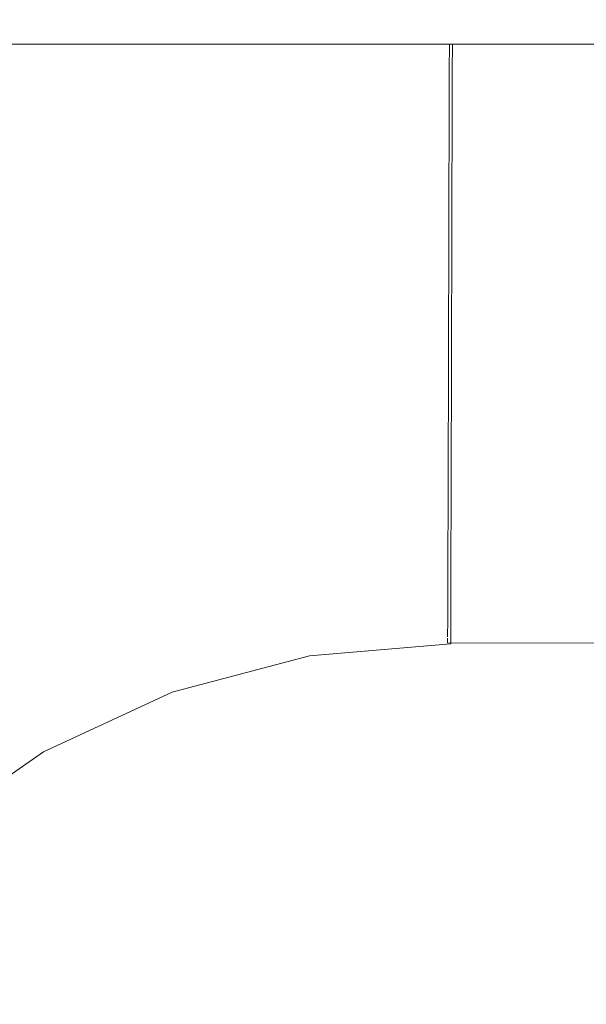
# Model space of a CAD drawing. Header units: millimetres. Extents: x -30280 to 309309, y -17460 to 4378.
# Tile 284 of 656: x 121501 to 121513, y -11004 to -10983. Entities that reach past the tile are written whole.
import ezdxf

# ---------------------------------------------------------------- set-up
doc = ezdxf.new("R2010")
doc.units = ezdxf.units.MM
doc.header["$MEASUREMENT"] = 0
doc.linetypes.add('Wipeout_Contour', pattern=[1000, 0, -1000])
doc.layers.add('P1_PLANTA PRIMERA_3_Nuevo_08_E_Envans secs', color=7, linetype='Continuous')
doc.layers.add('P1_PLANTA PRIMERA_3_Nuevo_09_EI_Mobiliari general', color=7, linetype='Continuous')
doc.layers.add('P1_PLANTA PRIMERA_3_Nuevo_09_EI_Mobiliari general_Pluma_Nº__1', color=7, linetype='Continuous', lineweight=5)

msp = doc.modelspace()

# ---------------------------------------------------------------- wipeouts: each hides what was drawn before it
at = {"color": 254, "linetype": 'Wipeout_Contour', "lineweight": 0, "ltscale": 744380.35708}
msp.add_wipeout([(125602.392, -8989.05), (119928.08, -8989.05), (119928.08, -9336.05), (125456.836, -9336.05), (125456.836, -11434.05), (125602.392, -11434.05)], dxfattribs=at).dxf.layer = 'P1_PLANTA PRIMERA_3_Nuevo_08_E_Envans secs'

# ---------------------------------------------------------------- next in the draw order: wipeouts: each hides what was drawn before it
at = {"color": 254, "linetype": 'Wipeout_Contour', "lineweight": 0, "ltscale": 13224043.01546531}
msp.add_wipeout([(124316.836, -9376.05), (119928.079, -9376.05), (119928.079, -11281.741), (119970.612, -11044.193), (119971.249, -11041.854), (119975.179, -11019.562), (119953.583, -11019.562), (119953.583, -10963.994), (119967.219, -10537.884), (120389.947, -10537.884), (120403.511, -10963.994), (120403.583, -11019.562), (120381.987, -11019.562), (120385.917, -11041.854), (120386.554, -11044.193), (120428.583, -11278.93), (120470.612, -11044.193), (120471.249, -11041.854), (120475.179, -11019.562), (120453.583, -11019.562), (120453.583, -10963.994), (120467.219, -10537.884), (120889.947, -10537.884), (120903.511, -10963.994), (120903.583, -11019.562), (120881.987, -11019.562), (120885.917, -11041.854), (120886.554, -11044.193), (120928.583, -11278.93), (120970.612, -11044.193), (120971.249, -11041.854), (120975.179, -11019.562), (120953.583, -11019.562), (120953.583, -10963.994), (120967.219, -10537.884), (121389.947, -10537.884), (121403.511, -10963.994), (121403.583, -11019.562), (121381.987, -11019.562), (121385.917, -11041.854), (121386.554, -11044.193), (121428.583, -11278.93), (121470.612, -11044.193), (121471.249, -11041.854), (121475.179, -11019.562), (121453.583, -11019.562), (121453.583, -10963.994), (121467.219, -10537.884), (121889.947, -10537.884), (121903.511, -10963.994), (121903.583, -11019.562), (121881.987, -11019.562), (121885.917, -11041.854), (121886.554, -11044.193), (121928.583, -11278.93), (121970.612, -11044.193), (121971.249, -11041.854), (121975.179, -11019.562), (121953.583, -11019.562), (121953.583, -10963.994), (121967.219, -10537.884), (122389.947, -10537.884), (122403.511, -10963.994), (122403.583, -11019.562), (122381.987, -11019.563), (122385.917, -11041.854), (122386.554, -11044.193), (122428.583, -11278.93), (122470.612, -11044.193), (122471.249, -11041.854), (122475.179, -11019.562), (122453.583, -11019.562), (122453.583, -10963.994), (122467.219, -10537.884), (122889.947, -10537.884), (122903.511, -10963.994), (122903.583, -11019.562), (122881.987, -11019.563), (122885.917, -11041.854), (122886.554, -11044.193), (122928.583, -11278.93), (122970.612, -11044.193), (122971.249, -11041.854), (122975.179, -11019.562), (122953.583, -11019.562), (122953.583, -10963.994), (122967.219, -10537.884), (123389.947, -10537.884), (123403.511, -10963.994), (123403.583, -11019.562), (123381.987, -11019.563), (123385.917, -11041.854), (123386.554, -11044.193), (123428.583, -11278.93), (123470.612, -11044.193), (123471.249, -11041.854), (123475.179, -11019.562), (123453.583, -11019.562), (123453.583, -10963.994), (123467.219, -10537.884), (123889.947, -10537.884), (123903.511, -10963.994), (123903.583, -11019.562), (123881.987, -11019.563), (123885.917, -11041.854), (123886.554, -11044.193), (123947.763, -11386.05), (124316.836, -11386.05)], dxfattribs=at).dxf.layer = 'P1_PLANTA PRIMERA_3_Nuevo_08_E_Envans secs'

# ---------------------------------------------------------------- next in the draw order: wipeouts: each hides what was drawn before it
at = {"color": 254, "linetype": 'Wipeout_Contour', "lineweight": 0, "ltscale": 488691.216977}
msp.add_wipeout([(121453.583, -10983.748), (121903.583, -10983.748), (121903.583, -10972.213), (121453.583, -10972.213)], dxfattribs=at).dxf.layer = 'P1_PLANTA PRIMERA_3_Nuevo_09_EI_Mobiliari general'
at = {"color": 254, "linetype": 'Wipeout_Contour', "lineweight": 0, "ltscale": 3420906.196684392}
msp.add_wipeout([(121493.049, -11010.361), (121491.473, -11019.295), (121497.48, -11017.694), (121503.14, -11017.221), (121678.583, -11017.677), (121854.026, -11017.194), (121859.686, -11017.694), (121865.236, -11019.146), (121864.118, -11010.361), (121863.349, -11007.494), (121862.092, -11004.803), (121860.387, -11002.372), (121858.285, -11000.276), (121855.85, -10998.576), (121853.157, -10997.327), (121850.287, -10996.565), (121847.328, -10996.314), (121691.775, -10996.726), (121678.583, -10996.763), (121665.392, -10996.8), (121509.838, -10996.292), (121506.879, -10996.565), (121504.009, -10997.327), (121501.316, -10998.576), (121498.881, -11000.276), (121496.779, -11002.372), (121495.074, -11004.803), (121493.818, -11007.494)], dxfattribs=at).dxf.layer = 'P1_PLANTA PRIMERA_3_Nuevo_09_EI_Mobiliari general'

# ---------------------------------------------------------------- next in the draw order: wipeouts: each hides what was drawn before it
at = {"color": 254, "linetype": 'Wipeout_Contour', "lineweight": 0, "ltscale": 365990.271341}
msp.add_wipeout([(121500.305, -10983.748), (121499.205, -10984.04), (121504.133, -10983.748)], dxfattribs=at).dxf.layer = 'P1_PLANTA PRIMERA_3_Nuevo_09_EI_Mobiliari general'
at = {"color": 254, "linetype": 'Wipeout_Contour', "lineweight": 0, "ltscale": 365990.9048}
msp.add_wipeout([(121501.076, -10998.158), (121498.572, -10999.905), (121501.255, -10998.471)], dxfattribs=at).dxf.layer = 'P1_PLANTA PRIMERA_3_Nuevo_09_EI_Mobiliari general'

# ---------------------------------------------------------------- next in the draw order: linework, layer by layer
at = {"layer": 'P1_PLANTA PRIMERA_3_Nuevo_09_EI_Mobiliari general_Pluma_Nº__1', "color": 7, "linetype": 'Continuous', "lineweight": 5}
msp.add_line((121498.881, -11000.275), (121501.316, -10998.576), dxfattribs=at)

# ---------------------------------------------------------------- next in the draw order: wipeouts: each hides what was drawn before it
at = {"color": 254, "linetype": 'Wipeout_Contour', "lineweight": 0, "ltscale": 609990.283856}
msp.add_wipeout([(121504.133, -10983.748), (121499.54, -10984.967), (121499.929, -10986.042), (121504.824, -10984.742), (121504.652, -10983.748)], dxfattribs=at).dxf.layer = 'P1_PLANTA PRIMERA_3_Nuevo_09_EI_Mobiliari general'

# ---------------------------------------------------------------- next in the draw order: wipeouts: each hides what was drawn before it
at = {"color": 254, "linetype": 'Wipeout_Contour', "lineweight": 0, "ltscale": 488010.893486}
msp.add_wipeout([(121509.81, -10983.748), (121504.652, -10983.748), (121504.824, -10984.742), (121509.809, -10984.319)], dxfattribs=at).dxf.layer = 'P1_PLANTA PRIMERA_3_Nuevo_09_EI_Mobiliari general'

# ---------------------------------------------------------------- next in the draw order: wipeouts: each hides what was drawn before it
at = {"color": 254, "linetype": 'Wipeout_Contour', "lineweight": 0, "ltscale": 487992.730479}
msp.add_wipeout([(121499.929, -10986.042), (121500.359, -10987.23), (121505.041, -10985.987), (121504.824, -10984.742)], dxfattribs=at).dxf.layer = 'P1_PLANTA PRIMERA_3_Nuevo_09_EI_Mobiliari general'

# ---------------------------------------------------------------- next in the draw order: wipeouts: each hides what was drawn before it
at = {"color": 254, "linetype": 'Wipeout_Contour', "lineweight": 0, "ltscale": 488011.672575}
msp.add_wipeout([(121509.809, -10984.319), (121504.824, -10984.742), (121505.041, -10985.987), (121509.805, -10985.583)], dxfattribs=at).dxf.layer = 'P1_PLANTA PRIMERA_3_Nuevo_09_EI_Mobiliari general'

# ---------------------------------------------------------------- next in the draw order: wipeouts: each hides what was drawn before it
at = {"color": 254, "linetype": 'Wipeout_Contour', "lineweight": 0, "ltscale": 366351.422}
msp.add_wipeout([(121509.81, -10983.748), (121678.583, -10984.763), (121678.583, -10983.748)], dxfattribs=at).dxf.layer = 'P1_PLANTA PRIMERA_3_Nuevo_09_EI_Mobiliari general'
at = {"color": 254, "linetype": 'Wipeout_Contour', "lineweight": 0, "ltscale": 487994.508284}
msp.add_wipeout([(121505.041, -10985.987), (121500.359, -10987.23), (121500.817, -10988.497), (121505.271, -10987.314)], dxfattribs=at).dxf.layer = 'P1_PLANTA PRIMERA_3_Nuevo_09_EI_Mobiliari general'

# ---------------------------------------------------------------- next in the draw order: linework, layer by layer
at = {"layer": 'P1_PLANTA PRIMERA_3_Nuevo_09_EI_Mobiliari general_Pluma_Nº__1', "color": 7, "linetype": 'Continuous', "lineweight": 5}
msp.add_line((121453.583, -10983.748), (121903.583, -10983.748), dxfattribs=at)

# ---------------------------------------------------------------- next in the draw order: wipeouts: each hides what was drawn before it
at = {"color": 254, "linetype": 'Wipeout_Contour', "lineweight": 0, "ltscale": 488012.648302}
msp.add_wipeout([(121509.868, -10985.577), (121505.041, -10985.987), (121505.271, -10987.314), (121509.801, -10986.93)], dxfattribs=at).dxf.layer = 'P1_PLANTA PRIMERA_3_Nuevo_09_EI_Mobiliari general'
at = {"color": 254, "linetype": 'Wipeout_Contour', "lineweight": 0, "ltscale": 487980.175087}
msp.add_wipeout([(121500.817, -10988.497), (121496.636, -10990.437), (121497.328, -10991.641), (121501.289, -10989.803)], dxfattribs=at).dxf.layer = 'P1_PLANTA PRIMERA_3_Nuevo_09_EI_Mobiliari general'

# ---------------------------------------------------------------- next in the draw order: wipeouts: each hides what was drawn before it
at = {"color": 254, "linetype": 'Wipeout_Contour', "lineweight": 0, "ltscale": 488357.607119}
msp.add_wipeout([(121509.805, -10985.555), (121678.583, -10986.027), (121678.583, -10984.763), (121509.809, -10984.292)], dxfattribs=at).dxf.layer = 'P1_PLANTA PRIMERA_3_Nuevo_09_EI_Mobiliari general'
at = {"color": 254, "linetype": 'Wipeout_Contour', "lineweight": 0, "ltscale": 487996.372531}
msp.add_wipeout([(121505.271, -10987.314), (121500.817, -10988.497), (121501.289, -10989.803), (121505.509, -10988.683)], dxfattribs=at).dxf.layer = 'P1_PLANTA PRIMERA_3_Nuevo_09_EI_Mobiliari general'

# ---------------------------------------------------------------- next in the draw order: linework, layer by layer
at = {"layer": 'P1_PLANTA PRIMERA_3_Nuevo_09_EI_Mobiliari general_Pluma_Nº__1', "color": 7, "linetype": 'Continuous', "lineweight": 5}
for p, q in [((121509.81, -10983.748), (121509.809, -10984.292)), ((121509.873, -10983.748), (121509.871, -10984.292))]:
    msp.add_line(p, q, dxfattribs=at)

# ---------------------------------------------------------------- next in the draw order: wipeouts: each hides what was drawn before it
at = {"color": 254, "linetype": 'Wipeout_Contour', "lineweight": 0, "ltscale": 488013.641404}
msp.add_wipeout([(121509.864, -10986.924), (121505.271, -10987.314), (121505.509, -10988.683), (121509.86, -10988.314)], dxfattribs=at).dxf.layer = 'P1_PLANTA PRIMERA_3_Nuevo_09_EI_Mobiliari general'
at = {"color": 254, "linetype": 'Wipeout_Contour', "lineweight": 0, "ltscale": 487982.945523}
msp.add_wipeout([(121501.289, -10989.803), (121497.328, -10991.641), (121498.021, -10992.845), (121501.761, -10991.11)], dxfattribs=at).dxf.layer = 'P1_PLANTA PRIMERA_3_Nuevo_09_EI_Mobiliari general'

# ---------------------------------------------------------------- next in the draw order: wipeouts: each hides what was drawn before it
at = {"color": 254, "linetype": 'Wipeout_Contour', "lineweight": 0, "ltscale": 488358.131912}
msp.add_wipeout([(121509.805, -10985.555), (121509.864, -10986.903), (121678.583, -10987.374), (121678.583, -10986.027)], dxfattribs=at).dxf.layer = 'P1_PLANTA PRIMERA_3_Nuevo_09_EI_Mobiliari general'
at = {"color": 254, "linetype": 'Wipeout_Contour', "lineweight": 0, "ltscale": 487998.266675}
msp.add_wipeout([(121505.509, -10988.683), (121501.289, -10989.803), (121501.761, -10991.11), (121505.747, -10990.051)], dxfattribs=at).dxf.layer = 'P1_PLANTA PRIMERA_3_Nuevo_09_EI_Mobiliari general'

# ---------------------------------------------------------------- next in the draw order: linework, layer by layer
at = {"layer": 'P1_PLANTA PRIMERA_3_Nuevo_09_EI_Mobiliari general_Pluma_Nº__1', "color": 7, "linetype": 'Continuous', "lineweight": 5}
for p, q in [((121509.809, -10984.292), (121509.805, -10985.555)), ((121509.871, -10984.292), (121509.868, -10985.556))]:
    msp.add_line(p, q, dxfattribs=at)

# ---------------------------------------------------------------- next in the draw order: wipeouts: each hides what was drawn before it
at = {"color": 254, "linetype": 'Wipeout_Contour', "lineweight": 0, "ltscale": 488014.601489}
msp.add_wipeout([(121509.86, -10988.314), (121505.509, -10988.683), (121505.747, -10990.051), (121509.856, -10989.703)], dxfattribs=at).dxf.layer = 'P1_PLANTA PRIMERA_3_Nuevo_09_EI_Mobiliari general'
at = {"color": 254, "linetype": 'Wipeout_Contour', "lineweight": 0, "ltscale": 487985.674997}
msp.add_wipeout([(121501.761, -10991.11), (121498.021, -10992.845), (121498.692, -10994.013), (121502.219, -10992.376)], dxfattribs=at).dxf.layer = 'P1_PLANTA PRIMERA_3_Nuevo_09_EI_Mobiliari general'

# ---------------------------------------------------------------- next in the draw order: wipeouts: each hides what was drawn before it
at = {"color": 254, "linetype": 'Wipeout_Contour', "lineweight": 0, "ltscale": 610558.332138}
msp.add_wipeout([(121509.801, -10986.902), (121509.86, -10988.292), (121678.583, -10988.763), (121691.797, -10988.726), (121691.801, -10987.411)], dxfattribs=at).dxf.layer = 'P1_PLANTA PRIMERA_3_Nuevo_09_EI_Mobiliari general'
at = {"color": 254, "linetype": 'Wipeout_Contour', "lineweight": 0, "ltscale": 488000.133326}
msp.add_wipeout([(121505.747, -10990.051), (121501.761, -10991.11), (121502.219, -10992.376), (121505.978, -10991.379)], dxfattribs=at).dxf.layer = 'P1_PLANTA PRIMERA_3_Nuevo_09_EI_Mobiliari general'

# ---------------------------------------------------------------- next in the draw order: linework, layer by layer
at = {"layer": 'P1_PLANTA PRIMERA_3_Nuevo_09_EI_Mobiliari general_Pluma_Nº__1', "color": 7, "linetype": 'Continuous', "lineweight": 5}
for p, q in [((121509.805, -10985.555), (121509.801, -10986.902)), ((121509.868, -10985.556), (121509.864, -10986.902))]:
    msp.add_line(p, q, dxfattribs=at)

# ---------------------------------------------------------------- next in the draw order: wipeouts: each hides what was drawn before it
at = {"color": 254, "linetype": 'Wipeout_Contour', "lineweight": 0, "ltscale": 488015.54839}
msp.add_wipeout([(121509.856, -10989.703), (121505.747, -10990.051), (121505.978, -10991.379), (121509.852, -10991.05)], dxfattribs=at).dxf.layer = 'P1_PLANTA PRIMERA_3_Nuevo_09_EI_Mobiliari general'
at = {"color": 254, "linetype": 'Wipeout_Contour', "lineweight": 0, "ltscale": 487988.280762}
msp.add_wipeout([(121498.692, -10994.013), (121499.322, -10995.109), (121502.649, -10993.565), (121502.219, -10992.376)], dxfattribs=at).dxf.layer = 'P1_PLANTA PRIMERA_3_Nuevo_09_EI_Mobiliari general'

# ---------------------------------------------------------------- next in the draw order: wipeouts: each hides what was drawn before it
at = {"color": 254, "linetype": 'Wipeout_Contour', "lineweight": 0, "ltscale": 610506.267942}
msp.add_wipeout([(121509.86, -10988.292), (121509.856, -10989.681), (121665.373, -10990.115), (121665.369, -10988.8), (121678.584, -10988.763)], dxfattribs=at).dxf.layer = 'P1_PLANTA PRIMERA_3_Nuevo_09_EI_Mobiliari general'
at = {"color": 254, "linetype": 'Wipeout_Contour', "lineweight": 0, "ltscale": 488001.915993}
msp.add_wipeout([(121502.219, -10992.376), (121502.649, -10993.565), (121506.194, -10992.624), (121505.978, -10991.379)], dxfattribs=at).dxf.layer = 'P1_PLANTA PRIMERA_3_Nuevo_09_EI_Mobiliari general'

# ---------------------------------------------------------------- next in the draw order: linework, layer by layer
at = {"layer": 'P1_PLANTA PRIMERA_3_Nuevo_09_EI_Mobiliari general_Pluma_Nº__1', "color": 7, "linetype": 'Continuous', "lineweight": 5}
for p, q in [((121509.801, -10986.902), (121509.798, -10988.291)), ((121509.864, -10986.902), (121509.861, -10988.292))]:
    msp.add_line(p, q, dxfattribs=at)

# ---------------------------------------------------------------- next in the draw order: wipeouts: each hides what was drawn before it
at = {"color": 254, "linetype": 'Wipeout_Contour', "lineweight": 0, "ltscale": 488016.453596}
msp.add_wipeout([(121505.978, -10991.379), (121506.194, -10992.624), (121509.849, -10992.314), (121509.852, -10991.05)], dxfattribs=at).dxf.layer = 'P1_PLANTA PRIMERA_3_Nuevo_09_EI_Mobiliari general'
at = {"color": 254, "linetype": 'Wipeout_Contour', "lineweight": 0, "ltscale": 487990.683893}
msp.add_wipeout([(121502.649, -10993.565), (121499.322, -10995.109), (121499.892, -10996.099), (121503.038, -10994.639)], dxfattribs=at).dxf.layer = 'P1_PLANTA PRIMERA_3_Nuevo_09_EI_Mobiliari general'

# ---------------------------------------------------------------- next in the draw order: wipeouts: each hides what was drawn before it
at = {"color": 254, "linetype": 'Wipeout_Contour', "lineweight": 0, "ltscale": 488333.351825}
msp.add_wipeout([(121509.853, -10991.028), (121665.377, -10991.462), (121665.373, -10990.189), (121509.856, -10989.681)], dxfattribs=at).dxf.layer = 'P1_PLANTA PRIMERA_3_Nuevo_09_EI_Mobiliari general'
at = {"color": 254, "linetype": 'Wipeout_Contour', "lineweight": 0, "ltscale": 488003.560794}
msp.add_wipeout([(121506.194, -10992.624), (121502.649, -10993.565), (121503.038, -10994.639), (121506.39, -10993.749)], dxfattribs=at).dxf.layer = 'P1_PLANTA PRIMERA_3_Nuevo_09_EI_Mobiliari general'

# ---------------------------------------------------------------- next in the draw order: linework, layer by layer
at = {"layer": 'P1_PLANTA PRIMERA_3_Nuevo_09_EI_Mobiliari general_Pluma_Nº__1', "color": 7, "linetype": 'Continuous', "lineweight": 5}
for p, q in [((121509.798, -10988.291), (121509.794, -10989.681)), ((121509.861, -10988.292), (121509.856, -10989.681))]:
    msp.add_line(p, q, dxfattribs=at)

# ---------------------------------------------------------------- next in the draw order: wipeouts: each hides what was drawn before it
at = {"color": 254, "linetype": 'Wipeout_Contour', "lineweight": 0, "ltscale": 488017.289911}
msp.add_wipeout([(121509.849, -10992.314), (121506.194, -10992.624), (121506.39, -10993.749), (121509.846, -10993.456)], dxfattribs=at).dxf.layer = 'P1_PLANTA PRIMERA_3_Nuevo_09_EI_Mobiliari general'
at = {"color": 254, "linetype": 'Wipeout_Contour', "lineweight": 0, "ltscale": 365995.430646}
msp.add_wipeout([(121503.038, -10994.639), (121499.892, -10996.099), (121503.373, -10995.566)], dxfattribs=at).dxf.layer = 'P1_PLANTA PRIMERA_3_Nuevo_09_EI_Mobiliari general'

# ---------------------------------------------------------------- next in the draw order: wipeouts: each hides what was drawn before it
at = {"color": 254, "linetype": 'Wipeout_Contour', "lineweight": 0, "ltscale": 488333.811362}
msp.add_wipeout([(121509.849, -10992.292), (121665.38, -10992.726), (121665.377, -10991.462), (121509.853, -10991.028)], dxfattribs=at).dxf.layer = 'P1_PLANTA PRIMERA_3_Nuevo_09_EI_Mobiliari general'
at = {"color": 254, "linetype": 'Wipeout_Contour', "lineweight": 0, "ltscale": 366004.764476}
msp.add_wipeout([(121506.39, -10993.749), (121503.038, -10994.639), (121506.559, -10994.721)], dxfattribs=at).dxf.layer = 'P1_PLANTA PRIMERA_3_Nuevo_09_EI_Mobiliari general'
at = {"color": 254, "linetype": 'Wipeout_Contour', "lineweight": 0, "ltscale": 365996.732163}
msp.add_wipeout([(121503.373, -10995.566), (121500.383, -10996.954), (121503.645, -10996.319)], dxfattribs=at).dxf.layer = 'P1_PLANTA PRIMERA_3_Nuevo_09_EI_Mobiliari general'

# ---------------------------------------------------------------- next in the draw order: linework, layer by layer
at = {"layer": 'P1_PLANTA PRIMERA_3_Nuevo_09_EI_Mobiliari general_Pluma_Nº__1', "color": 7, "linetype": 'Continuous', "lineweight": 5}
for p, q in [((121509.794, -10989.681), (121509.79, -10991.028)), ((121509.856, -10989.681), (121509.853, -10991.028))]:
    msp.add_line(p, q, dxfattribs=at)

# ---------------------------------------------------------------- next in the draw order: wipeouts: each hides what was drawn before it
at = {"color": 254, "linetype": 'Wipeout_Contour', "lineweight": 0, "ltscale": 366014.581334}
msp.add_wipeout([(121509.846, -10993.456), (121506.39, -10993.749), (121509.843, -10994.442)], dxfattribs=at).dxf.layer = 'P1_PLANTA PRIMERA_3_Nuevo_09_EI_Mobiliari general'
at = {"color": 254, "linetype": 'Wipeout_Contour', "lineweight": 0, "ltscale": 366005.63982}
msp.add_wipeout([(121506.559, -10994.721), (121503.373, -10995.566), (121506.696, -10995.509)], dxfattribs=at).dxf.layer = 'P1_PLANTA PRIMERA_3_Nuevo_09_EI_Mobiliari general'
at = {"color": 254, "linetype": 'Wipeout_Contour', "lineweight": 0, "ltscale": 365998.455133}
msp.add_wipeout([(121503.845, -10996.873), (121501.076, -10998.158), (121503.968, -10997.212)], dxfattribs=at).dxf.layer = 'P1_PLANTA PRIMERA_3_Nuevo_09_EI_Mobiliari general'

# ---------------------------------------------------------------- next in the draw order: linework, layer by layer
at = {"layer": 'P1_PLANTA PRIMERA_3_Nuevo_09_EI_Mobiliari general_Pluma_Nº__1', "color": 7, "linetype": 'Continuous', "lineweight": 5}
msp.add_line((121501.316, -10998.576), (121504.009, -10997.327), dxfattribs=at)

# ---------------------------------------------------------------- next in the draw order: wipeouts: each hides what was drawn before it
at = {"color": 254, "linetype": 'Wipeout_Contour', "lineweight": 0, "ltscale": 488334.255709}
msp.add_wipeout([(121509.846, -10993.434), (121665.384, -10993.868), (121665.381, -10992.8), (121509.849, -10992.292)], dxfattribs=at).dxf.layer = 'P1_PLANTA PRIMERA_3_Nuevo_09_EI_Mobiliari general'
at = {"color": 254, "linetype": 'Wipeout_Contour', "lineweight": 0, "ltscale": 366014.997493}
msp.add_wipeout([(121509.843, -10994.442), (121506.559, -10994.721), (121509.841, -10995.242)], dxfattribs=at).dxf.layer = 'P1_PLANTA PRIMERA_3_Nuevo_09_EI_Mobiliari general'
at = {"color": 254, "linetype": 'Wipeout_Contour', "lineweight": 0, "ltscale": 366006.771059}
msp.add_wipeout([(121506.797, -10996.089), (121503.845, -10996.873), (121506.858, -10996.445)], dxfattribs=at).dxf.layer = 'P1_PLANTA PRIMERA_3_Nuevo_09_EI_Mobiliari general'

# ---------------------------------------------------------------- next in the draw order: linework, layer by layer
at = {"layer": 'P1_PLANTA PRIMERA_3_Nuevo_09_EI_Mobiliari general_Pluma_Nº__1', "color": 7, "linetype": 'Continuous', "lineweight": 5}
for p, q in [((121509.79, -10991.028), (121509.786, -10992.292)), ((121509.853, -10991.028), (121509.849, -10992.292)), ((121504.009, -10997.327), (121506.88, -10996.565))]:
    msp.add_line(p, q, dxfattribs=at)

# ---------------------------------------------------------------- next in the draw order: wipeouts: each hides what was drawn before it
at = {"color": 254, "linetype": 'Wipeout_Contour', "lineweight": 0, "ltscale": 366174.058371}
msp.add_wipeout([(121509.843, -10994.42), (121665.386, -10994.854), (121509.846, -10993.434)], dxfattribs=at).dxf.layer = 'P1_PLANTA PRIMERA_3_Nuevo_09_EI_Mobiliari general'
at = {"color": 254, "linetype": 'Wipeout_Contour', "lineweight": 0, "ltscale": 366015.594805}
msp.add_wipeout([(121509.839, -10995.831), (121506.797, -10996.089), (121509.838, -10996.192)], dxfattribs=at).dxf.layer = 'P1_PLANTA PRIMERA_3_Nuevo_09_EI_Mobiliari general'

# ---------------------------------------------------------------- next in the draw order: linework, layer by layer
at = {"layer": 'P1_PLANTA PRIMERA_3_Nuevo_09_EI_Mobiliari general_Pluma_Nº__1', "color": 7, "linetype": 'Continuous', "lineweight": 5}
for p, q in [((121509.786, -10992.292), (121509.783, -10993.434)), ((121509.849, -10992.292), (121509.846, -10993.434))]:
    msp.add_line(p, q, dxfattribs=at)

# ---------------------------------------------------------------- next in the draw order: wipeouts: each hides what was drawn before it
at = {"color": 254, "linetype": 'Wipeout_Contour', "lineweight": 0, "ltscale": 366174.284404}
msp.add_wipeout([(121509.841, -10995.22), (121665.389, -10995.654), (121509.843, -10994.42)], dxfattribs=at).dxf.layer = 'P1_PLANTA PRIMERA_3_Nuevo_09_EI_Mobiliari general'
at = {"color": 254, "linetype": 'Wipeout_Contour', "lineweight": 0, "ltscale": 366174.559411}
msp.add_wipeout([(121509.838, -10996.17), (121665.391, -10996.605), (121509.839, -10995.809)], dxfattribs=at).dxf.layer = 'P1_PLANTA PRIMERA_3_Nuevo_09_EI_Mobiliari general'

# ---------------------------------------------------------------- next in the draw order: linework, layer by layer
at = {"layer": 'P1_PLANTA PRIMERA_3_Nuevo_09_EI_Mobiliari general_Pluma_Nº__1', "color": 7, "linetype": 'Continuous', "lineweight": 5}
for p, q in [((121509.783, -10993.434), (121509.78, -10994.42)), ((121509.846, -10993.434), (121509.843, -10994.42)), ((121509.78, -10994.42), (121509.778, -10995.22)), ((121509.843, -10994.42), (121509.841, -10995.22)), ((121509.778, -10995.22), (121509.776, -10995.809)), ((121509.841, -10995.22), (121509.839, -10995.809)), ((121509.776, -10995.809), (121509.775, -10996.17)), ((121509.839, -10995.809), (121509.838, -10996.17)), ((121509.775, -10996.197), (121509.775, -10996.292)), ((121509.838, -10996.17), (121509.838, -10996.314)), ((121506.88, -10996.565), (121509.838, -10996.314)), ((121509.775, -10996.291), (121665.391, -10996.726))]:
    msp.add_line(p, q, dxfattribs=at)

doc.saveas('drawing.dxf')
